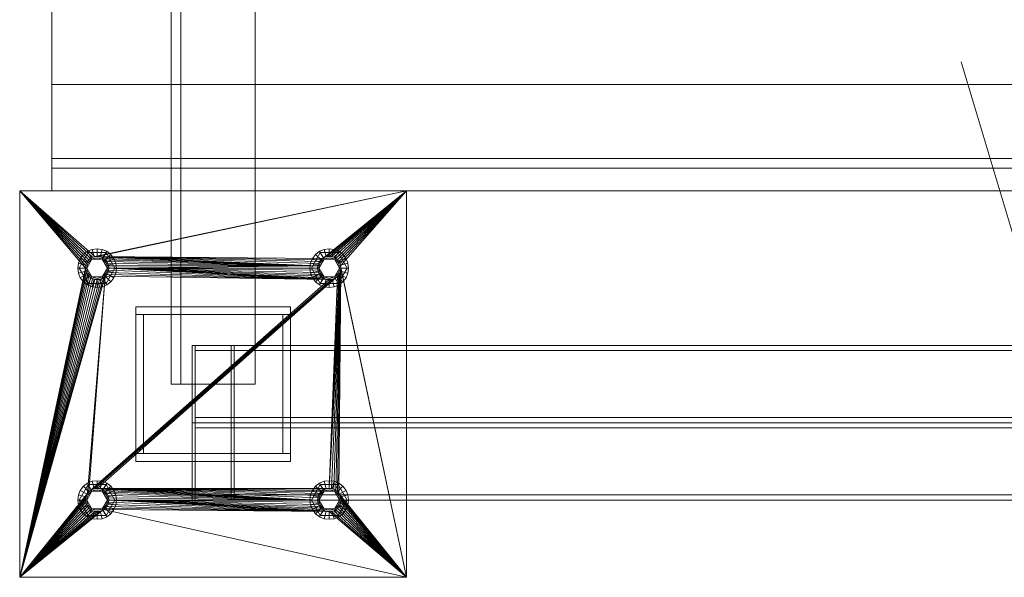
# Model space of a CAD drawing. Header units: millimetres. Extents: x -4395 to 65662, y -65530 to 6847.
# Tile 526 of 656: x 8333 to 9097, y -18900 to -18467. Entities that reach past the tile are written whole.
import ezdxf

# ---------------------------------------------------------------- set-up
doc = ezdxf.new("R2010")
doc.units = ezdxf.units.MM
doc.layers.add('COTAS_O', color=1, linetype='Continuous', lineweight=0)
doc.layers.add('superior_mezcladora', color=7, linetype='Continuous', lineweight=0)
doc.dimstyles.new('R19_100', dxfattribs={"dimtxt": 250, "dimasz": 150, "dimexe": 150, "dimexo": 80, "dimgap": 100, "dimtad": 1, "dimtih": 1, "dimtoh": 1, "dimdsep": 46, "dimcen": 0.09, "dimadec": 0, "dimazin": 0, "dimtfac": 1, "dimtdec": 4, "dimtofl": 0, "dimtmove": 0, "dimatfit": 3, "dimfxl": 1, "dimtolj": 1, "dimtzin": 0, "dimarcsym": 0})

# ---------------------------------------------------------------- blocks, each defined once
blk = doc.blocks.new('DIM_R33_37')
at = {"layer": 'COTAS_O'}
for p, q in [((9108.38, -17350), (9063.38, -17500)), ((9808.38, -17350), (9108.38, -17350)), ((9108.38, -18650), (9108.38, -17350)), ((9108.38, -17350), (9153.38, -17500)), ((9108.38, -18650), (9063.38, -18500)), ((9108.38, -18650), (9153.38, -18500)), ((9808.38, -18650), (9108.38, -18650))]:
    blk.add_line(p, q, dxfattribs=at)
blk.add_text('1300 O', height=250, rotation=90, dxfattribs=at).set_placement((9008.38, -18000))

msp = doc.modelspace()

# ---------------------------------------------------------------- linework, layer by layer
at = {"layer": 'superior_mezcladora'}
for p, q in [((8450.881, -17250), (8450.881, -18750)), ((8458.381, -18750), (8458.381, -17250)), ((8515.881, -18750), (8515.881, -17250)), ((8358.381, -18600), (8358.381, -17400)), ((8358.381, -18582.5), (8358.381, -18517.5)), ((8358.381, -18517.5), (9808.381, -18517.5)), ((8358.381, -18582.5), (8358.381, -18575)), ((8358.381, -18575), (9808.381, -18575)), ((9808.381, -18582.5), (8358.381, -18582.5)), ((8333.381, -18900), (8333.381, -18600)), ((8333.381, -18600), (8384.381, -18660)), ((8333.381, -18600), (8384.554, -18658.244)), ((8333.381, -18600), (8385.067, -18656.556)), ((8333.381, -18600), (8385.898, -18655)), ((8333.381, -18600), (8387.018, -18653.636)), ((8333.381, -18600), (8388.381, -18652.517)), ((8333.381, -18600), (8389.937, -18651.685)), ((8333.381, -18600), (8391.626, -18651.173)), ((8333.381, -18600), (8633.381, -18600)), ((9808.381, -18600), (8358.381, -18600)), ((8633.381, -18600), (8391.626, -18651.173)), ((8633.381, -18600), (8393.381, -18651)), ((8633.381, -18600), (8568.381, -18652.517)), ((8633.381, -18600), (8569.937, -18651.685)), ((8633.381, -18600), (8571.626, -18651.173)), ((8633.381, -18600), (8573.381, -18651)), ((8633.381, -18600), (8575.137, -18651.173)), ((8633.381, -18600), (8576.826, -18651.685)), ((8633.381, -18600), (8578.382, -18652.517)), ((8633.381, -18600), (8579.745, -18653.636)), ((8633.381, -18600), (8580.865, -18655)), ((8633.381, -18600), (8581.696, -18656.556)), ((8633.381, -18600), (8582.209, -18658.244)), ((8633.381, -18600), (8633.381, -18900)), ((8386.456, -18648.006), (8379.531, -18660)), ((8385.881, -18647.01), (8382.775, -18649.393)), ((8389.499, -18645.511), (8385.881, -18647.01)), ((8388.881, -18652.206), (8385.881, -18647.01)), ((8400.306, -18648.006), (8386.456, -18648.006)), ((8389.381, -18653.072), (8386.456, -18648.006)), ((8393.381, -18645), (8389.499, -18645.511)), ((8391.052, -18651.307), (8389.499, -18645.511)), ((8397.264, -18645.511), (8393.381, -18645)), ((8393.381, -18651), (8393.381, -18645)), ((8395.711, -18651.307), (8397.264, -18645.511)), ((8400.881, -18647.01), (8397.264, -18645.511)), ((8397.381, -18653.072), (8400.306, -18648.006)), ((8397.881, -18652.206), (8400.881, -18647.01)), ((8407.231, -18660), (8400.306, -18648.006)), ((8403.988, -18649.393), (8400.881, -18647.01)), ((8566.456, -18648.006), (8559.531, -18660)), ((8565.881, -18647.01), (8562.775, -18649.393)), ((8569.499, -18645.511), (8565.881, -18647.01)), ((8568.881, -18652.206), (8565.881, -18647.01)), ((8580.306, -18648.006), (8566.456, -18648.006)), ((8569.381, -18653.072), (8566.456, -18648.006)), ((8573.381, -18645), (8569.499, -18645.511)), ((8571.052, -18651.307), (8569.499, -18645.511)), ((8577.264, -18645.511), (8573.381, -18645)), ((8573.381, -18651), (8573.381, -18645)), ((8575.711, -18651.307), (8577.264, -18645.511)), ((8580.881, -18647.01), (8577.264, -18645.511)), ((8577.381, -18653.072), (8580.306, -18648.006)), ((8577.881, -18652.206), (8580.881, -18647.01)), ((8587.231, -18660), (8580.306, -18648.006)), ((8583.988, -18649.393), (8580.881, -18647.01)), ((8378.893, -18656.118), (8378.381, -18660)), ((8380.391, -18652.5), (8378.893, -18656.118)), ((8384.688, -18657.671), (8378.893, -18656.118)), ((8382.775, -18649.393), (8380.391, -18652.5)), ((8385.587, -18655.5), (8380.391, -18652.5)), ((8387.018, -18653.636), (8382.775, -18649.393)), ((8385.067, -18656.556), (8384.554, -18658.244)), ((8384.688, -18657.671), (8385.587, -18655.5)), ((8385.898, -18655), (8385.067, -18656.556)), ((8385.381, -18660), (8389.381, -18653.072)), ((8385.587, -18655.5), (8387.018, -18653.636)), ((8385.654, -18657.929), (8386.453, -18656)), ((8387.018, -18653.636), (8385.898, -18655)), ((8386.453, -18656), (8387.725, -18654.343)), ((8387.018, -18653.636), (8388.881, -18652.206)), ((8388.381, -18652.517), (8387.018, -18653.636)), ((8387.725, -18654.343), (8389.381, -18653.072)), ((8389.937, -18651.685), (8388.381, -18652.517)), ((8388.881, -18652.206), (8391.052, -18651.307)), ((8389.381, -18653.072), (8391.311, -18652.273)), ((8389.381, -18653.072), (8397.381, -18653.072)), ((8391.626, -18651.173), (8389.937, -18651.685)), ((8391.052, -18651.307), (8393.381, -18651)), ((8391.311, -18652.273), (8393.381, -18652)), ((8393.381, -18651), (8391.626, -18651.173)), ((8395.137, -18651.173), (8393.381, -18651)), ((8393.381, -18651), (8564.554, -18658.244)), ((8393.381, -18651), (8565.067, -18656.556)), ((8393.381, -18651), (8565.898, -18655)), ((8393.381, -18651), (8567.018, -18653.636)), ((8393.381, -18651), (8568.381, -18652.517)), ((8393.381, -18651), (8395.711, -18651.307)), ((8393.381, -18652), (8395.452, -18652.273)), ((8396.826, -18651.685), (8395.137, -18651.173)), ((8395.137, -18651.173), (8564.554, -18658.244)), ((8395.452, -18652.273), (8397.381, -18653.072)), ((8395.711, -18651.307), (8397.881, -18652.206)), ((8398.382, -18652.517), (8396.826, -18651.685)), ((8396.826, -18651.685), (8564.554, -18658.244)), ((8397.381, -18653.072), (8399.038, -18654.343)), ((8397.381, -18653.072), (8401.381, -18660)), ((8397.881, -18652.206), (8399.745, -18653.636)), ((8399.745, -18653.636), (8398.382, -18652.517)), ((8398.382, -18652.517), (8564.554, -18658.244)), ((8399.038, -18654.343), (8400.31, -18656)), ((8399.745, -18653.636), (8403.988, -18649.393)), ((8400.865, -18655), (8399.745, -18653.636)), ((8399.745, -18653.636), (8564.554, -18658.244)), ((8399.745, -18653.636), (8401.176, -18655.5)), ((8400.31, -18656), (8401.109, -18657.929)), ((8401.696, -18656.556), (8400.865, -18655)), ((8400.865, -18655), (8564.554, -18658.244)), ((8401.176, -18655.5), (8406.372, -18652.5)), ((8401.176, -18655.5), (8402.075, -18657.671)), ((8402.209, -18658.244), (8401.696, -18656.556)), ((8401.696, -18656.556), (8564.554, -18658.244)), ((8402.075, -18657.671), (8407.87, -18656.118)), ((8406.372, -18652.5), (8403.988, -18649.393)), ((8407.87, -18656.118), (8406.372, -18652.5)), ((8408.381, -18660), (8407.87, -18656.118)), ((8558.893, -18656.118), (8558.381, -18660)), ((8560.391, -18652.5), (8558.893, -18656.118)), ((8564.688, -18657.671), (8558.893, -18656.118)), ((8562.775, -18649.393), (8560.391, -18652.5)), ((8565.587, -18655.5), (8560.391, -18652.5)), ((8567.018, -18653.636), (8562.775, -18649.393)), ((8565.067, -18656.556), (8564.554, -18658.244)), ((8564.688, -18657.671), (8565.587, -18655.5)), ((8565.898, -18655), (8565.067, -18656.556)), ((8565.381, -18660), (8569.381, -18653.072)), ((8565.587, -18655.5), (8567.018, -18653.636)), ((8565.654, -18657.929), (8566.453, -18656)), ((8567.018, -18653.636), (8565.898, -18655)), ((8566.453, -18656), (8567.725, -18654.343)), ((8567.018, -18653.636), (8568.881, -18652.206)), ((8568.381, -18652.517), (8567.018, -18653.636)), ((8567.725, -18654.343), (8569.381, -18653.072)), ((8569.937, -18651.685), (8568.381, -18652.517)), ((8568.881, -18652.206), (8571.052, -18651.307)), ((8569.381, -18653.072), (8571.311, -18652.273)), ((8569.381, -18653.072), (8577.381, -18653.072)), ((8571.626, -18651.173), (8569.937, -18651.685)), ((8571.052, -18651.307), (8573.381, -18651)), ((8571.311, -18652.273), (8573.381, -18652)), ((8573.381, -18651), (8571.626, -18651.173)), ((8575.137, -18651.173), (8573.381, -18651)), ((8573.381, -18651), (8575.711, -18651.307)), ((8573.381, -18652), (8575.452, -18652.273)), ((8576.826, -18651.685), (8575.137, -18651.173)), ((8575.452, -18652.273), (8577.381, -18653.072)), ((8575.711, -18651.307), (8577.881, -18652.206)), ((8578.382, -18652.517), (8576.826, -18651.685)), ((8577.381, -18653.072), (8579.038, -18654.343)), ((8577.381, -18653.072), (8581.381, -18660)), ((8577.881, -18652.206), (8579.745, -18653.636)), ((8579.745, -18653.636), (8578.382, -18652.517)), ((8579.038, -18654.343), (8580.31, -18656)), ((8579.745, -18653.636), (8583.988, -18649.393)), ((8580.865, -18655), (8579.745, -18653.636)), ((8579.745, -18653.636), (8581.176, -18655.5)), ((8580.31, -18656), (8581.109, -18657.929)), ((8581.696, -18656.556), (8580.865, -18655)), ((8581.176, -18655.5), (8586.372, -18652.5)), ((8581.176, -18655.5), (8582.075, -18657.671)), ((8582.209, -18658.244), (8581.696, -18656.556)), ((8582.075, -18657.671), (8587.87, -18656.118)), ((8586.372, -18652.5), (8583.988, -18649.393)), ((8587.87, -18656.118), (8586.372, -18652.5)), ((8588.381, -18660), (8587.87, -18656.118)), ((8333.381, -18900), (8384.381, -18660)), ((8384.554, -18661.756), (8333.381, -18900)), ((8385.067, -18663.444), (8333.381, -18900)), ((8384.381, -18660), (8378.381, -18660)), ((8378.381, -18660), (8378.893, -18663.882)), ((8384.688, -18662.329), (8378.893, -18663.882)), ((8378.893, -18663.882), (8380.391, -18667.5)), ((8385.381, -18660), (8379.531, -18660)), ((8379.531, -18660), (8386.456, -18671.994)), ((8384.381, -18660), (8384.688, -18657.671)), ((8384.554, -18658.244), (8384.381, -18660)), ((8384.381, -18660), (8384.554, -18661.756)), ((8384.688, -18662.329), (8384.381, -18660)), ((8384.554, -18661.756), (8385.067, -18663.444)), ((8385.587, -18664.5), (8384.688, -18662.329)), ((8385.067, -18663.444), (8385.898, -18665)), ((8385.381, -18660), (8385.654, -18657.929)), ((8385.654, -18662.071), (8385.381, -18660)), ((8389.381, -18666.928), (8385.381, -18660)), ((8386.453, -18664), (8385.654, -18662.071)), ((8387.725, -18665.657), (8386.453, -18664)), ((8401.381, -18660), (8397.381, -18666.928)), ((8400.31, -18664), (8399.038, -18665.657)), ((8400.306, -18671.994), (8407.231, -18660)), ((8401.109, -18662.071), (8400.31, -18664)), ((8400.865, -18665), (8401.696, -18663.444)), ((8401.109, -18657.929), (8401.381, -18660)), ((8401.381, -18660), (8401.109, -18662.071)), ((8402.075, -18662.329), (8401.176, -18664.5)), ((8407.231, -18660), (8401.381, -18660)), ((8401.696, -18663.444), (8402.209, -18661.756)), ((8573.381, -18669), (8401.696, -18663.444)), ((8402.075, -18657.671), (8402.381, -18660)), ((8402.381, -18660), (8402.075, -18662.329)), ((8402.075, -18662.329), (8407.87, -18663.882)), ((8402.381, -18660), (8402.209, -18658.244)), ((8402.209, -18658.244), (8564.554, -18658.244)), ((8402.209, -18661.756), (8402.381, -18660)), ((8573.381, -18669), (8402.209, -18661.756)), ((8402.381, -18660), (8564.554, -18658.244)), ((8564.381, -18660), (8402.381, -18660)), ((8564.554, -18661.756), (8402.381, -18660)), ((8565.067, -18663.444), (8402.381, -18660)), ((8565.898, -18665), (8402.381, -18660)), ((8567.018, -18666.364), (8402.381, -18660)), ((8568.381, -18667.483), (8402.381, -18660)), ((8569.937, -18668.315), (8402.381, -18660)), ((8571.626, -18668.827), (8402.381, -18660)), ((8573.381, -18669), (8402.381, -18660)), ((8408.381, -18660), (8402.381, -18660)), ((8406.372, -18667.5), (8407.87, -18663.882)), ((8407.87, -18663.882), (8408.381, -18660)), ((8564.381, -18660), (8558.381, -18660)), ((8558.381, -18660), (8558.893, -18663.882)), ((8564.688, -18662.329), (8558.893, -18663.882)), ((8558.893, -18663.882), (8560.391, -18667.5)), ((8565.381, -18660), (8559.531, -18660)), ((8559.531, -18660), (8566.456, -18671.994)), ((8564.381, -18660), (8564.688, -18657.671)), ((8564.554, -18658.244), (8564.381, -18660)), ((8564.381, -18660), (8564.554, -18661.756)), ((8564.688, -18662.329), (8564.381, -18660)), ((8564.554, -18661.756), (8565.067, -18663.444)), ((8565.587, -18664.5), (8564.688, -18662.329)), ((8565.067, -18663.444), (8565.898, -18665)), ((8565.381, -18660), (8565.654, -18657.929)), ((8565.654, -18662.071), (8565.381, -18660)), ((8569.381, -18666.928), (8565.381, -18660)), ((8566.453, -18664), (8565.654, -18662.071)), ((8567.725, -18665.657), (8566.453, -18664)), ((8582.381, -18660), (8573.381, -18831)), ((8582.209, -18661.756), (8573.381, -18831)), ((8581.696, -18663.444), (8573.381, -18831)), ((8582.381, -18660), (8575.137, -18831.173)), ((8576.826, -18831.685), (8582.381, -18660)), ((8581.381, -18660), (8577.381, -18666.928)), ((8578.382, -18832.517), (8582.381, -18660)), ((8580.31, -18664), (8579.038, -18665.657)), ((8579.745, -18833.636), (8582.381, -18660)), ((8580.306, -18671.994), (8587.231, -18660)), ((8581.109, -18662.071), (8580.31, -18664)), ((8580.865, -18835), (8582.381, -18660)), ((8580.865, -18665), (8581.696, -18663.444)), ((8581.109, -18657.929), (8581.381, -18660)), ((8581.381, -18660), (8581.109, -18662.071)), ((8582.075, -18662.329), (8581.176, -18664.5)), ((8587.231, -18660), (8581.381, -18660)), ((8581.696, -18663.444), (8582.209, -18661.756)), ((8582.075, -18657.671), (8582.381, -18660)), ((8582.381, -18660), (8582.075, -18662.329)), ((8582.075, -18662.329), (8587.87, -18663.882)), ((8633.381, -18900), (8582.209, -18658.244)), ((8582.381, -18660), (8582.209, -18658.244)), ((8582.209, -18661.756), (8582.381, -18660)), ((8633.381, -18900), (8582.381, -18660)), ((8588.381, -18660), (8582.381, -18660)), ((8586.372, -18667.5), (8587.87, -18663.882)), ((8587.87, -18663.882), (8588.381, -18660)), ((8385.898, -18665), (8333.381, -18900)), ((8387.018, -18666.364), (8333.381, -18900)), ((8399.745, -18666.364), (8333.381, -18900)), ((8388.381, -18667.483), (8333.381, -18900)), ((8398.382, -18667.483), (8333.381, -18900)), ((8389.937, -18668.315), (8333.381, -18900)), ((8396.826, -18668.315), (8333.381, -18900)), ((8391.626, -18668.827), (8333.381, -18900)), ((8395.137, -18668.827), (8333.381, -18900)), ((8393.381, -18669), (8333.381, -18900)), ((8385.587, -18664.5), (8380.391, -18667.5)), ((8380.391, -18667.5), (8382.775, -18670.607)), ((8387.018, -18666.364), (8382.775, -18670.607)), ((8382.775, -18670.607), (8385.881, -18672.99)), ((8387.018, -18666.364), (8385.587, -18664.5)), ((8388.881, -18667.794), (8385.881, -18672.99)), ((8385.898, -18665), (8387.018, -18666.364)), ((8399.745, -18666.364), (8385.898, -18835)), ((8389.381, -18666.928), (8386.456, -18671.994)), ((8387.018, -18666.364), (8388.381, -18667.483)), ((8399.745, -18666.364), (8387.018, -18833.636)), ((8579.745, -18666.364), (8387.018, -18833.636)), ((8388.881, -18667.794), (8387.018, -18666.364)), ((8578.382, -18667.483), (8387.018, -18833.636)), ((8576.826, -18668.315), (8387.018, -18833.636)), ((8575.137, -18668.827), (8387.018, -18833.636)), ((8573.381, -18669), (8387.018, -18833.636)), ((8389.381, -18666.928), (8387.725, -18665.657)), ((8579.745, -18666.364), (8388.381, -18832.517)), ((8388.381, -18667.483), (8389.937, -18668.315)), ((8391.052, -18668.693), (8388.881, -18667.794)), ((8391.311, -18667.727), (8389.381, -18666.928)), ((8397.381, -18666.928), (8389.381, -18666.928)), ((8391.052, -18668.693), (8389.499, -18674.489)), ((8579.745, -18666.364), (8389.937, -18831.685)), ((8389.937, -18668.315), (8391.626, -18668.827)), ((8393.381, -18669), (8391.052, -18668.693)), ((8393.381, -18668), (8391.311, -18667.727)), ((8579.745, -18666.364), (8391.626, -18831.173)), ((8391.626, -18668.827), (8393.381, -18669)), ((8579.745, -18666.364), (8393.381, -18831)), ((8395.452, -18667.727), (8393.381, -18668)), ((8395.711, -18668.693), (8393.381, -18669)), ((8393.381, -18669), (8395.137, -18668.827)), ((8393.381, -18669), (8393.381, -18675)), ((8395.137, -18668.827), (8396.826, -18668.315)), ((8397.381, -18666.928), (8395.452, -18667.727)), ((8397.881, -18667.794), (8395.711, -18668.693)), ((8395.711, -18668.693), (8397.264, -18674.489)), ((8396.826, -18668.315), (8398.382, -18667.483)), ((8399.038, -18665.657), (8397.381, -18666.928)), ((8397.381, -18666.928), (8400.306, -18671.994)), ((8399.745, -18666.364), (8397.881, -18667.794)), ((8397.881, -18667.794), (8400.881, -18672.99)), ((8398.382, -18667.483), (8399.745, -18666.364)), ((8401.176, -18664.5), (8399.745, -18666.364)), ((8399.745, -18666.364), (8400.865, -18665)), ((8573.381, -18669), (8399.745, -18666.364)), ((8399.745, -18666.364), (8403.988, -18670.607)), ((8573.381, -18669), (8400.865, -18665)), ((8400.881, -18672.99), (8403.988, -18670.607)), ((8401.176, -18664.5), (8406.372, -18667.5)), ((8403.988, -18670.607), (8406.372, -18667.5)), ((8565.587, -18664.5), (8560.391, -18667.5)), ((8560.391, -18667.5), (8562.775, -18670.607)), ((8567.018, -18666.364), (8562.775, -18670.607)), ((8562.775, -18670.607), (8565.881, -18672.99)), ((8567.018, -18666.364), (8565.587, -18664.5)), ((8568.881, -18667.794), (8565.881, -18672.99)), ((8565.898, -18665), (8567.018, -18666.364)), ((8569.381, -18666.928), (8566.456, -18671.994)), ((8567.018, -18666.364), (8568.381, -18667.483)), ((8568.881, -18667.794), (8567.018, -18666.364)), ((8569.381, -18666.928), (8567.725, -18665.657)), ((8568.381, -18667.483), (8569.937, -18668.315)), ((8571.052, -18668.693), (8568.881, -18667.794)), ((8571.311, -18667.727), (8569.381, -18666.928)), ((8577.381, -18666.928), (8569.381, -18666.928)), ((8571.052, -18668.693), (8569.499, -18674.489)), ((8569.937, -18668.315), (8571.626, -18668.827)), ((8573.381, -18669), (8571.052, -18668.693)), ((8573.381, -18668), (8571.311, -18667.727)), ((8571.626, -18668.827), (8573.381, -18669)), ((8580.865, -18665), (8573.381, -18831)), ((8579.745, -18666.364), (8573.381, -18831)), ((8575.452, -18667.727), (8573.381, -18668)), ((8575.711, -18668.693), (8573.381, -18669)), ((8573.381, -18669), (8575.137, -18668.827)), ((8573.381, -18669), (8573.381, -18675)), ((8575.137, -18668.827), (8576.826, -18668.315)), ((8577.381, -18666.928), (8575.452, -18667.727)), ((8577.881, -18667.794), (8575.711, -18668.693)), ((8575.711, -18668.693), (8577.264, -18674.489)), ((8576.826, -18668.315), (8578.382, -18667.483)), ((8579.038, -18665.657), (8577.381, -18666.928)), ((8577.381, -18666.928), (8580.306, -18671.994)), ((8579.745, -18666.364), (8577.881, -18667.794)), ((8577.881, -18667.794), (8580.881, -18672.99)), ((8578.382, -18667.483), (8579.745, -18666.364)), ((8581.176, -18664.5), (8579.745, -18666.364)), ((8579.745, -18666.364), (8580.865, -18665)), ((8579.745, -18666.364), (8583.988, -18670.607)), ((8580.881, -18672.99), (8583.988, -18670.607)), ((8581.176, -18664.5), (8586.372, -18667.5)), ((8583.988, -18670.607), (8586.372, -18667.5)), ((8385.881, -18672.99), (8389.499, -18674.489)), ((8386.456, -18671.994), (8400.306, -18671.994)), ((8389.499, -18674.489), (8393.381, -18675)), ((8393.381, -18675), (8397.264, -18674.489)), ((8397.264, -18674.489), (8400.881, -18672.99)), ((8565.881, -18672.99), (8569.499, -18674.489)), ((8566.456, -18671.994), (8580.306, -18671.994)), ((8569.499, -18674.489), (8573.381, -18675)), ((8573.381, -18675), (8577.264, -18674.489)), ((8577.264, -18674.489), (8580.881, -18672.99)), ((8423.381, -18696), (8423.381, -18690)), ((8423.381, -18690), (8543.381, -18690)), ((8543.381, -18690), (8543.381, -18696)), ((8543.381, -18696), (8423.381, -18696)), ((8423.381, -18804), (8423.381, -18696)), ((8423.381, -18696), (8429.381, -18696)), ((8429.381, -18696), (8429.381, -18804)), ((8537.381, -18804), (8537.381, -18696)), ((8537.381, -18696), (8543.381, -18696)), ((8543.381, -18696), (8543.381, -18804)), ((9792.183, -18720), (8467.183, -18720)), ((8467.183, -18720), (8467.183, -18780)), ((8469.343, -18720), (8467.183, -18720)), ((8469.343, -18780), (8469.343, -18720)), ((8469.343, -18720), (9794.343, -18720)), ((8469.343, -18720), (8469.343, -18724)), ((8497.42, -18720), (8469.343, -18720)), ((8469.343, -18724), (9794.343, -18724)), ((8469.343, -18724), (8497.42, -18724)), ((9822.42, -18720), (8497.42, -18720)), ((8497.42, -18720), (8497.42, -18780)), ((8499.58, -18720), (8497.42, -18720)), ((8497.42, -18724), (8497.42, -18720)), ((9822.42, -18724), (8497.42, -18724)), ((8499.58, -18780), (8499.58, -18720)), ((8499.58, -18720), (9824.58, -18720)), ((8450.881, -18750), (8515.881, -18750)), ((8450.881, -18750), (8458.381, -18750)), ((9794.343, -18776), (8469.343, -18776)), ((8469.343, -18776), (8469.343, -18780)), ((8497.42, -18776), (8469.343, -18776)), ((8497.42, -18780), (8497.42, -18776)), ((8497.42, -18776), (9822.42, -18776)), ((8467.183, -18780), (9792.183, -18780)), ((8467.183, -18780), (8469.343, -18780)), ((8467.183, -18780), (8467.183, -18840)), ((9794.343, -18780), (8469.343, -18780)), ((8469.343, -18780), (8497.42, -18780)), ((8469.343, -18840), (8469.343, -18780)), ((8469.343, -18780), (8469.343, -18784)), ((8469.343, -18784), (9794.343, -18784)), ((8469.343, -18784), (8497.42, -18784)), ((8497.42, -18780), (9822.42, -18780)), ((8497.42, -18780), (8499.58, -18780)), ((8497.42, -18780), (8497.42, -18840)), ((8497.42, -18784), (8497.42, -18780)), ((9822.42, -18784), (8497.42, -18784)), ((9824.58, -18780), (8499.58, -18780)), ((8499.58, -18840), (8499.58, -18780)), ((8423.381, -18810), (8423.381, -18804)), ((8423.381, -18804), (8543.381, -18804)), ((8429.381, -18804), (8423.381, -18804)), ((8543.381, -18804), (8537.381, -18804)), ((8543.381, -18804), (8543.381, -18810)), ((8543.381, -18810), (8423.381, -18810)), ((8386.456, -18828.006), (8379.531, -18840)), ((8382.775, -18829.393), (8380.391, -18832.5)), ((8385.881, -18827.01), (8382.775, -18829.393)), ((8387.018, -18833.636), (8382.775, -18829.393)), ((8389.499, -18825.511), (8385.881, -18827.01)), ((8388.881, -18832.206), (8385.881, -18827.01)), ((8400.306, -18828.006), (8386.456, -18828.006)), ((8389.381, -18833.072), (8386.456, -18828.006)), ((8387.018, -18833.636), (8388.881, -18832.206)), ((8389.937, -18831.685), (8388.381, -18832.517)), ((8388.881, -18832.206), (8391.052, -18831.307)), ((8393.381, -18825), (8389.499, -18825.511)), ((8391.052, -18831.307), (8389.499, -18825.511)), ((8391.626, -18831.173), (8389.937, -18831.685)), ((8391.052, -18831.307), (8393.381, -18831)), ((8391.311, -18832.273), (8393.381, -18832)), ((8393.381, -18831), (8391.626, -18831.173)), ((8397.264, -18825.511), (8393.381, -18825)), ((8393.381, -18831), (8393.381, -18825)), ((8395.137, -18831.173), (8393.381, -18831)), ((8393.381, -18831), (8564.381, -18840)), ((8393.381, -18831), (8564.554, -18838.244)), ((8393.381, -18831), (8565.067, -18836.556)), ((8393.381, -18831), (8565.898, -18835)), ((8393.381, -18831), (8567.018, -18833.636)), ((8393.381, -18831), (8568.381, -18832.517)), ((8393.381, -18831), (8569.937, -18831.685)), ((8393.381, -18831), (8571.626, -18831.173)), ((8393.381, -18831), (8573.381, -18831)), ((8393.381, -18831), (8395.711, -18831.307)), ((8393.381, -18832), (8395.452, -18832.273)), ((8396.826, -18831.685), (8395.137, -18831.173)), ((8395.137, -18831.173), (8564.381, -18840)), ((8395.711, -18831.307), (8397.264, -18825.511)), ((8395.711, -18831.307), (8397.881, -18832.206)), ((8398.382, -18832.517), (8396.826, -18831.685)), ((8396.826, -18831.685), (8564.381, -18840)), ((8400.881, -18827.01), (8397.264, -18825.511)), ((8397.381, -18833.072), (8400.306, -18828.006)), ((8397.881, -18832.206), (8400.881, -18827.01)), ((8397.881, -18832.206), (8399.745, -18833.636)), ((8399.745, -18833.636), (8403.988, -18829.393)), ((8407.231, -18840), (8400.306, -18828.006)), ((8403.988, -18829.393), (8400.881, -18827.01)), ((8406.372, -18832.5), (8403.988, -18829.393)), ((8566.456, -18828.006), (8559.531, -18840)), ((8562.775, -18829.393), (8560.391, -18832.5)), ((8565.881, -18827.01), (8562.775, -18829.393)), ((8567.018, -18833.636), (8562.775, -18829.393)), ((8569.499, -18825.511), (8565.881, -18827.01)), ((8568.881, -18832.206), (8565.881, -18827.01)), ((8580.306, -18828.006), (8566.456, -18828.006)), ((8569.381, -18833.072), (8566.456, -18828.006)), ((8567.018, -18833.636), (8568.881, -18832.206)), ((8569.937, -18831.685), (8568.381, -18832.517)), ((8568.881, -18832.206), (8571.052, -18831.307)), ((8573.381, -18825), (8569.499, -18825.511)), ((8571.052, -18831.307), (8569.499, -18825.511)), ((8571.626, -18831.173), (8569.937, -18831.685)), ((8571.052, -18831.307), (8573.381, -18831)), ((8571.311, -18832.273), (8573.381, -18832)), ((8573.381, -18831), (8571.626, -18831.173)), ((8577.264, -18825.511), (8573.381, -18825)), ((8573.381, -18831), (8573.381, -18825)), ((8575.137, -18831.173), (8573.381, -18831)), ((8573.381, -18831), (8575.711, -18831.307)), ((8573.381, -18832), (8575.452, -18832.273)), ((8576.826, -18831.685), (8575.137, -18831.173)), ((8575.711, -18831.307), (8577.264, -18825.511)), ((8575.711, -18831.307), (8577.881, -18832.206)), ((8578.382, -18832.517), (8576.826, -18831.685)), ((8580.881, -18827.01), (8577.264, -18825.511)), ((8577.381, -18833.072), (8580.306, -18828.006)), ((8577.881, -18832.206), (8580.881, -18827.01)), ((8577.881, -18832.206), (8579.745, -18833.636)), ((8579.745, -18833.636), (8583.988, -18829.393)), ((8587.231, -18840), (8580.306, -18828.006)), ((8583.988, -18829.393), (8580.881, -18827.01)), ((8586.372, -18832.5), (8583.988, -18829.393)), ((8333.381, -18900), (8385.898, -18835)), ((8333.381, -18900), (8385.067, -18836.556)), ((8333.381, -18900), (8384.554, -18838.244)), ((8378.893, -18836.118), (8378.381, -18840)), ((8380.391, -18832.5), (8378.893, -18836.118)), ((8384.688, -18837.671), (8378.893, -18836.118)), ((8385.587, -18835.5), (8380.391, -18832.5)), ((8384.381, -18840), (8384.688, -18837.671)), ((8384.554, -18838.244), (8384.381, -18840)), ((8385.067, -18836.556), (8384.554, -18838.244)), ((8384.688, -18837.671), (8385.587, -18835.5)), ((8385.898, -18835), (8385.067, -18836.556)), ((8385.381, -18840), (8389.381, -18833.072)), ((8385.381, -18840), (8385.654, -18837.929)), ((8385.587, -18835.5), (8387.018, -18833.636)), ((8385.654, -18837.929), (8386.453, -18836)), ((8387.018, -18833.636), (8385.898, -18835)), ((8386.453, -18836), (8387.725, -18834.343)), ((8388.381, -18832.517), (8387.018, -18833.636)), ((8387.725, -18834.343), (8389.381, -18833.072)), ((8389.381, -18833.072), (8391.311, -18832.273)), ((8389.381, -18833.072), (8397.381, -18833.072)), ((8395.452, -18832.273), (8397.381, -18833.072)), ((8397.381, -18833.072), (8399.038, -18834.343)), ((8397.381, -18833.072), (8401.381, -18840)), ((8399.745, -18833.636), (8398.382, -18832.517)), ((8398.382, -18832.517), (8564.381, -18840)), ((8399.038, -18834.343), (8400.31, -18836)), ((8400.865, -18835), (8399.745, -18833.636)), ((8399.745, -18833.636), (8564.381, -18840)), ((8399.745, -18833.636), (8401.176, -18835.5)), ((8400.31, -18836), (8401.109, -18837.929)), ((8401.696, -18836.556), (8400.865, -18835)), ((8400.865, -18835), (8564.381, -18840)), ((8401.109, -18837.929), (8401.381, -18840)), ((8401.176, -18835.5), (8406.372, -18832.5)), ((8401.176, -18835.5), (8402.075, -18837.671)), ((8402.209, -18838.244), (8401.696, -18836.556)), ((8401.696, -18836.556), (8564.381, -18840)), ((8402.075, -18837.671), (8407.87, -18836.118)), ((8402.075, -18837.671), (8402.381, -18840)), ((8402.381, -18840), (8402.209, -18838.244)), ((8402.209, -18838.244), (8564.381, -18840)), ((8407.87, -18836.118), (8406.372, -18832.5)), ((8408.381, -18840), (8407.87, -18836.118)), ((9794.343, -18836), (8469.343, -18836)), ((8469.343, -18836), (8469.343, -18840)), ((8497.42, -18836), (8469.343, -18836)), ((8497.42, -18840), (8497.42, -18836)), ((8497.42, -18836), (9822.42, -18836)), ((8558.893, -18836.118), (8558.381, -18840)), ((8560.391, -18832.5), (8558.893, -18836.118)), ((8564.688, -18837.671), (8558.893, -18836.118)), ((8565.587, -18835.5), (8560.391, -18832.5)), ((8564.381, -18840), (8564.688, -18837.671)), ((8564.554, -18838.244), (8564.381, -18840)), ((8565.067, -18836.556), (8564.554, -18838.244)), ((8564.688, -18837.671), (8565.587, -18835.5)), ((8565.898, -18835), (8565.067, -18836.556)), ((8565.381, -18840), (8569.381, -18833.072)), ((8565.381, -18840), (8565.654, -18837.929)), ((8565.587, -18835.5), (8567.018, -18833.636)), ((8565.654, -18837.929), (8566.453, -18836)), ((8567.018, -18833.636), (8565.898, -18835)), ((8566.453, -18836), (8567.725, -18834.343)), ((8568.381, -18832.517), (8567.018, -18833.636)), ((8567.725, -18834.343), (8569.381, -18833.072)), ((8569.381, -18833.072), (8571.311, -18832.273)), ((8569.381, -18833.072), (8577.381, -18833.072)), ((8575.452, -18832.273), (8577.381, -18833.072)), ((8577.381, -18833.072), (8579.038, -18834.343)), ((8577.381, -18833.072), (8581.381, -18840)), ((8579.745, -18833.636), (8578.382, -18832.517)), ((8579.038, -18834.343), (8580.31, -18836)), ((8580.865, -18835), (8579.745, -18833.636)), ((8579.745, -18833.636), (8581.176, -18835.5)), ((8580.31, -18836), (8581.109, -18837.929)), ((8581.696, -18836.556), (8580.865, -18835)), ((8580.865, -18835), (8633.381, -18900)), ((8581.109, -18837.929), (8581.381, -18840)), ((8581.176, -18835.5), (8586.372, -18832.5)), ((8581.176, -18835.5), (8582.075, -18837.671)), ((8582.209, -18838.244), (8581.696, -18836.556)), ((8581.696, -18836.556), (8633.381, -18900)), ((8582.075, -18837.671), (8587.87, -18836.118)), ((8582.075, -18837.671), (8582.381, -18840)), ((8582.381, -18840), (8582.209, -18838.244)), ((8582.209, -18838.244), (8633.381, -18900)), ((8587.87, -18836.118), (8586.372, -18832.5)), ((8588.381, -18840), (8587.87, -18836.118)), ((8384.381, -18840), (8333.381, -18900)), ((8384.554, -18841.756), (8333.381, -18900)), ((8385.067, -18843.444), (8333.381, -18900)), ((8385.898, -18845), (8333.381, -18900)), ((8387.018, -18846.364), (8333.381, -18900)), ((8384.381, -18840), (8378.381, -18840)), ((8378.381, -18840), (8378.893, -18843.882)), ((8384.688, -18842.329), (8378.893, -18843.882)), ((8378.893, -18843.882), (8380.391, -18847.5)), ((8385.381, -18840), (8379.531, -18840)), ((8379.531, -18840), (8386.456, -18851.994)), ((8385.587, -18844.5), (8380.391, -18847.5)), ((8387.018, -18846.364), (8382.775, -18850.607)), ((8384.381, -18840), (8384.554, -18841.756)), ((8384.688, -18842.329), (8384.381, -18840)), ((8384.554, -18841.756), (8385.067, -18843.444)), ((8385.587, -18844.5), (8384.688, -18842.329)), ((8385.067, -18843.444), (8385.898, -18845)), ((8385.654, -18842.071), (8385.381, -18840)), ((8389.381, -18846.928), (8385.381, -18840)), ((8387.018, -18846.364), (8385.587, -18844.5)), ((8386.453, -18844), (8385.654, -18842.071)), ((8385.898, -18845), (8387.018, -18846.364)), ((8387.725, -18845.657), (8386.453, -18844)), ((8389.381, -18846.928), (8386.456, -18851.994)), ((8387.018, -18846.364), (8388.381, -18847.483)), ((8388.881, -18847.794), (8387.018, -18846.364)), ((8389.381, -18846.928), (8387.725, -18845.657)), ((8391.311, -18847.727), (8389.381, -18846.928)), ((8397.381, -18846.928), (8389.381, -18846.928)), ((8397.381, -18846.928), (8395.452, -18847.727)), ((8401.381, -18840), (8397.381, -18846.928)), ((8399.038, -18845.657), (8397.381, -18846.928)), ((8397.381, -18846.928), (8400.306, -18851.994)), ((8399.745, -18846.364), (8397.881, -18847.794)), ((8398.382, -18847.483), (8399.745, -18846.364)), ((8400.31, -18844), (8399.038, -18845.657)), ((8401.176, -18844.5), (8399.745, -18846.364)), ((8399.745, -18846.364), (8400.865, -18845)), ((8573.381, -18849), (8399.745, -18846.364)), ((8399.745, -18846.364), (8403.988, -18850.607)), ((8400.306, -18851.994), (8407.231, -18840)), ((8401.109, -18842.071), (8400.31, -18844)), ((8400.865, -18845), (8401.696, -18843.444)), ((8573.381, -18849), (8400.865, -18845)), ((8401.381, -18840), (8401.109, -18842.071)), ((8402.075, -18842.329), (8401.176, -18844.5)), ((8401.176, -18844.5), (8406.372, -18847.5)), ((8407.231, -18840), (8401.381, -18840)), ((8401.696, -18843.444), (8402.209, -18841.756)), ((8573.381, -18849), (8401.696, -18843.444)), ((8402.381, -18840), (8402.075, -18842.329)), ((8402.075, -18842.329), (8407.87, -18843.882)), ((8402.209, -18841.756), (8402.381, -18840)), ((8573.381, -18849), (8402.209, -18841.756)), ((8564.381, -18840), (8402.381, -18840)), ((8564.554, -18841.756), (8402.381, -18840)), ((8565.067, -18843.444), (8402.381, -18840)), ((8565.898, -18845), (8402.381, -18840)), ((8567.018, -18846.364), (8402.381, -18840)), ((8568.381, -18847.483), (8402.381, -18840)), ((8569.937, -18848.315), (8402.381, -18840)), ((8571.626, -18848.827), (8402.381, -18840)), ((8573.381, -18849), (8402.381, -18840)), ((8408.381, -18840), (8402.381, -18840)), ((8406.372, -18847.5), (8407.87, -18843.882)), ((8407.87, -18843.882), (8408.381, -18840)), ((8467.183, -18840), (9792.183, -18840)), ((8467.183, -18840), (8469.343, -18840)), ((9794.343, -18840), (8469.343, -18840)), ((8469.343, -18840), (8497.42, -18840)), ((8497.42, -18840), (9822.42, -18840)), ((8497.42, -18840), (8499.58, -18840)), ((9824.58, -18840), (8499.58, -18840)), ((8564.381, -18840), (8558.381, -18840)), ((8558.381, -18840), (8558.893, -18843.882)), ((8564.688, -18842.329), (8558.893, -18843.882)), ((8558.893, -18843.882), (8560.391, -18847.5)), ((8565.381, -18840), (8559.531, -18840)), ((8559.531, -18840), (8566.456, -18851.994)), ((8565.587, -18844.5), (8560.391, -18847.5)), ((8567.018, -18846.364), (8562.775, -18850.607)), ((8564.381, -18840), (8564.554, -18841.756)), ((8564.688, -18842.329), (8564.381, -18840)), ((8564.554, -18841.756), (8565.067, -18843.444)), ((8565.587, -18844.5), (8564.688, -18842.329)), ((8565.067, -18843.444), (8565.898, -18845)), ((8565.654, -18842.071), (8565.381, -18840)), ((8569.381, -18846.928), (8565.381, -18840)), ((8567.018, -18846.364), (8565.587, -18844.5)), ((8566.453, -18844), (8565.654, -18842.071)), ((8565.898, -18845), (8567.018, -18846.364)), ((8567.725, -18845.657), (8566.453, -18844)), ((8569.381, -18846.928), (8566.456, -18851.994)), ((8567.018, -18846.364), (8568.381, -18847.483)), ((8568.881, -18847.794), (8567.018, -18846.364)), ((8569.381, -18846.928), (8567.725, -18845.657)), ((8571.311, -18847.727), (8569.381, -18846.928)), ((8577.381, -18846.928), (8569.381, -18846.928)), ((8577.381, -18846.928), (8575.452, -18847.727)), ((8581.381, -18840), (8577.381, -18846.928)), ((8579.038, -18845.657), (8577.381, -18846.928)), ((8577.381, -18846.928), (8580.306, -18851.994)), ((8579.745, -18846.364), (8577.881, -18847.794)), ((8578.382, -18847.483), (8579.745, -18846.364)), ((8580.31, -18844), (8579.038, -18845.657)), ((8581.176, -18844.5), (8579.745, -18846.364)), ((8579.745, -18846.364), (8580.865, -18845)), ((8579.745, -18846.364), (8633.381, -18900)), ((8579.745, -18846.364), (8583.988, -18850.607)), ((8580.306, -18851.994), (8587.231, -18840)), ((8581.109, -18842.071), (8580.31, -18844)), ((8580.865, -18845), (8581.696, -18843.444)), ((8580.865, -18845), (8633.381, -18900)), ((8581.381, -18840), (8581.109, -18842.071)), ((8582.075, -18842.329), (8581.176, -18844.5)), ((8581.176, -18844.5), (8586.372, -18847.5)), ((8587.231, -18840), (8581.381, -18840)), ((8581.696, -18843.444), (8582.209, -18841.756)), ((8581.696, -18843.444), (8633.381, -18900)), ((8582.381, -18840), (8582.075, -18842.329)), ((8582.075, -18842.329), (8587.87, -18843.882)), ((8582.209, -18841.756), (8582.381, -18840)), ((8582.209, -18841.756), (8633.381, -18900)), ((8582.381, -18840), (8633.381, -18900)), ((8588.381, -18840), (8582.381, -18840)), ((8586.372, -18847.5), (8587.87, -18843.882)), ((8587.87, -18843.882), (8588.381, -18840)), ((8388.381, -18847.483), (8333.381, -18900)), ((8398.382, -18847.483), (8333.381, -18900)), ((8389.937, -18848.315), (8333.381, -18900)), ((8396.826, -18848.315), (8333.381, -18900)), ((8391.626, -18848.827), (8333.381, -18900)), ((8395.137, -18848.827), (8333.381, -18900)), ((8393.381, -18849), (8333.381, -18900)), ((8380.391, -18847.5), (8382.775, -18850.607)), ((8382.775, -18850.607), (8385.881, -18852.99)), ((8388.881, -18847.794), (8385.881, -18852.99)), ((8385.881, -18852.99), (8389.499, -18854.489)), ((8386.456, -18851.994), (8400.306, -18851.994)), ((8388.381, -18847.483), (8389.937, -18848.315)), ((8391.052, -18848.693), (8388.881, -18847.794)), ((8391.052, -18848.693), (8389.499, -18854.489)), ((8389.499, -18854.489), (8393.381, -18855)), ((8389.937, -18848.315), (8391.626, -18848.827)), ((8393.381, -18849), (8391.052, -18848.693)), ((8393.381, -18848), (8391.311, -18847.727)), ((8391.626, -18848.827), (8393.381, -18849)), ((8395.452, -18847.727), (8393.381, -18848)), ((8395.711, -18848.693), (8393.381, -18849)), ((8393.381, -18849), (8395.137, -18848.827)), ((8393.381, -18849), (8393.381, -18855)), ((8393.381, -18855), (8397.264, -18854.489)), ((8395.137, -18848.827), (8396.826, -18848.315)), ((8397.881, -18847.794), (8395.711, -18848.693)), ((8395.711, -18848.693), (8397.264, -18854.489)), ((8396.826, -18848.315), (8398.382, -18847.483)), ((8397.264, -18854.489), (8400.881, -18852.99)), ((8397.881, -18847.794), (8400.881, -18852.99)), ((8398.382, -18847.483), (8633.381, -18900)), ((8573.381, -18849), (8398.382, -18847.483)), ((8400.881, -18852.99), (8403.988, -18850.607)), ((8403.988, -18850.607), (8406.372, -18847.5)), ((8560.391, -18847.5), (8562.775, -18850.607)), ((8562.775, -18850.607), (8565.881, -18852.99)), ((8568.881, -18847.794), (8565.881, -18852.99)), ((8565.881, -18852.99), (8569.499, -18854.489)), ((8566.456, -18851.994), (8580.306, -18851.994)), ((8568.381, -18847.483), (8569.937, -18848.315)), ((8571.052, -18848.693), (8568.881, -18847.794)), ((8571.052, -18848.693), (8569.499, -18854.489)), ((8569.499, -18854.489), (8573.381, -18855)), ((8569.937, -18848.315), (8571.626, -18848.827)), ((8573.381, -18849), (8571.052, -18848.693)), ((8573.381, -18848), (8571.311, -18847.727)), ((8571.626, -18848.827), (8573.381, -18849)), ((8575.452, -18847.727), (8573.381, -18848)), ((8575.711, -18848.693), (8573.381, -18849)), ((8573.381, -18849), (8575.137, -18848.827)), ((8573.381, -18849), (8633.381, -18900)), ((8573.381, -18849), (8573.381, -18855)), ((8573.381, -18855), (8577.264, -18854.489)), ((8575.137, -18848.827), (8576.826, -18848.315)), ((8575.137, -18848.827), (8633.381, -18900)), ((8577.881, -18847.794), (8575.711, -18848.693)), ((8575.711, -18848.693), (8577.264, -18854.489)), ((8576.826, -18848.315), (8578.382, -18847.483)), ((8576.826, -18848.315), (8633.381, -18900)), ((8577.264, -18854.489), (8580.881, -18852.99)), ((8577.881, -18847.794), (8580.881, -18852.99)), ((8578.382, -18847.483), (8633.381, -18900)), ((8580.881, -18852.99), (8583.988, -18850.607)), ((8583.988, -18850.607), (8586.372, -18847.5)), ((8633.381, -18900), (8333.381, -18900))]:
    msp.add_line(p, q, dxfattribs=at)

# ---------------------------------------------------------------- dimensions: what is measured, and where the dimension line sits
at = {"layer": 'COTAS_O'}
dim = msp.add_aligned_dim(p1=(9808.381, -18650), p2=(9808.381, -17350), distance=700, text='<> O', dimstyle='R19_100', dxfattribs=at)
dim.commit()
dim.dimension.update_dxf_attribs({"geometry": 'DIM_R33_37', "text_midpoint": (9108.381, -18000)})

doc.saveas('drawing.dxf')
